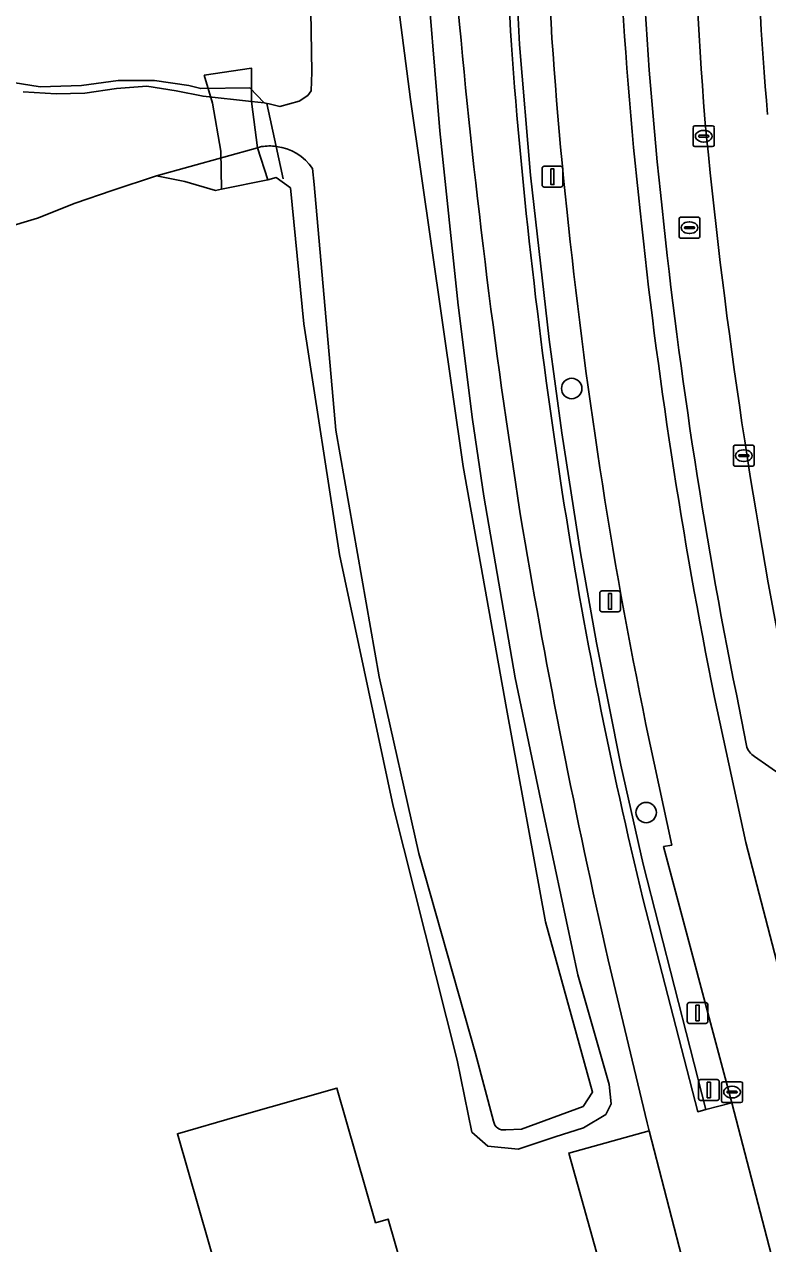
# Model space of a CAD drawing. Extents: x 161772 to 163126, y 383092 to 383917.
# Drawn here: x 161922.6 to 161958.3, y 383449.1 to 383507.7 of the extents above; entities that cross this region are included whole.
import ezdxf

# ---------------------------------------------------------------- set-up
doc = ezdxf.new("R2010")
doc.units = 0
for name, color, linetype in [('IMGEO_Berm_open', 7, 'Continuous'), ('IMGEO_Boom', 7, 'Continuous'), ('IMGEO_Dek', 7, 'Continuous'), ('IMGEO_Erf', 7, 'Continuous'), ('IMGEO_Fietspad_gesloten', 7, 'Continuous'), ('IMGEO_Groenvoorziening', 7, 'Continuous'), ('IMGEO_Haag', 7, 'Continuous'), ('IMGEO_Kolk', 7, 'Continuous'), ('IMGEO_Lichtmast', 7, 'Continuous'), ('IMGEO_Oever', 7, 'Continuous'), ('IMGEO_Pand', 7, 'Continuous'), ('IMGEO_Parkeervlak_open', 7, 'Continuous'), ('IMGEO_Rijbaan_lokaal_gesloten', 7, 'Continuous'), ('IMGEO_Rioolput', 7, 'Continuous'), ('IMGEO_Stuw', 7, 'Continuous'), ('IMGEO_Verkeersbordpaal', 7, 'Continuous'), ('IMGEO_Voetpad_gesloten', 7, 'Continuous'), ('IMGEO_Voetpad_open', 7, 'Continuous'), ('IMGEO_Walbescherming', 7, 'Continuous'), ('IMGEO_Waterloop', 7, 'Continuous')]:
    doc.layers.add(name, color=color, linetype=linetype)

msp = doc.modelspace()

# ---------------------------------------------------------------- linework, layer by layer
at = {"layer": 'IMGEO_Berm_open'}
for points in [[(161955.736, 383475.357), (161957.242, 383468.386), (161959.662, 383459.021)], [(161957.27, 383473.053), (161956.784, 383475.509)], [(161959.714, 383471.088), (161957.658, 383472.521)]]:
    msp.add_lwpolyline(points, dxfattribs=at)
for centre, radius, start, end in [((162139.441, 383519.55), 188.433, 178.89906, 186.3382), ((162144.931, 383520.017), 192.876, 179.05837, 186.06909), ((162203.8, 383525.209), 251.966, 185.82765, 191.37605), ((162199.394, 383524.587), 248.582, 185.96636, 191.42251), ((161958.067, 383473.227), 0.816, 192.29582, 239.91247)]:
    msp.add_arc(centre, radius, start, end, dxfattribs=at)
at = {"layer": 'IMGEO_Boom'}
for centre in [(161948.876, 383490.205), (161952.452, 383469.828)]:
    msp.add_circle(centre, 0.489, dxfattribs=at)
at = {"layer": 'IMGEO_Dek'}
msp.add_lwpolyline([(161931.231, 383505.257), (161931.63, 383503.922), (161932.028, 383501.604), (161932.062, 383499.783), (161934.292, 383500.24), (161933.787, 383501.772), (161933.504, 383503.999), (161933.503, 383505.597)], close=True, dxfattribs=at)
at = {"layer": 'IMGEO_Erf'}
for points in [[(161921.237, 383505.039), (161923.35, 383504.7), (161925.344, 383504.76), (161927.098, 383504.999), (161928.853, 383504.999), (161930.488, 383504.76), (161931.066, 383504.621), (161933.415, 383504.654), (161934.115, 383503.934), (161934.242, 383503.905), (161934.354, 383503.879), (161934.859, 383503.761), (161935.789, 383504.02), (161936.206, 383504.283), (161936.368, 383504.509), (161936.395, 383505.398), (161935.703, 383548.483)], [(161941.82, 383511.344), (161942.547, 383502.593), (161943.43, 383494.214), (161944.118, 383488.713), (161944.658, 383485.032), (161946.155, 383476.296), (161947.545, 383469.712), (161949.178, 383462.026), (161950.677, 383456.756), (161950.771, 383455.831), (161950.513, 383455.316), (161949.442, 383454.684), (161948.078, 383454.239), (161946.305, 383453.654), (161944.844, 383453.798), (161944.08, 383454.471), (161943.37, 383457.932), (161940.305, 383470.142), (161937.729, 383482.229), (161936.021, 383493.306), (161935.383, 383499.844), (161934.694, 383500.339), (161934.292, 383500.24), (161932.062, 383499.783), (161931.77, 383499.724), (161930.302, 383500.156), (161928.939, 383500.432), (161926.817, 383499.715), (161925.037, 383499.108), (161923.221, 383498.391), (161911.185, 383494.765)], [(161955.259, 383445.271), (161954.993, 383445.237), (161951.289, 383444.345), (161948.732, 383453.465), (161952.601, 383454.538), (161952.504, 383454.913), (161950.628, 383462.756)]]:
    msp.add_lwpolyline(points, dxfattribs=at)
msp.add_lwpolyline([(161929.944, 383454.394), (161932.808, 383455.215), (161937.604, 383456.589), (161939.459, 383450.118), (161940.072, 383450.294), (161942.388, 383442.216), (161941.798, 383442.046), (161943.643, 383435.61), (161938.837, 383434.232), (161935.961, 383433.408)], close=True, dxfattribs=at)
for centre, radius, start, end in [((162175.622, 383530.29), 233.224, 180.11186, 185.55795), ((162305.729, 383540.66), 363.73, 185.19882, 189.05238), ((162323.63, 383547.448), 382.496, 189.63453, 192.79236)]:
    msp.add_arc(centre, radius, start, end, dxfattribs=at)
at = {"layer": 'IMGEO_Fietspad_gesloten'}
for points in [[(161959.662, 383459.021), (161957.242, 383468.386), (161955.736, 383475.357)], [(161952.442, 383474.059), (161953.677, 383468.263), (161953.29, 383468.191), (161956.569, 383455.884), (161959.186, 383445.78), (161968.079, 383411.396), (161969.508, 383405.824), (161971.921, 383396.62)]]:
    msp.add_lwpolyline(points, dxfattribs=at)
for centre, radius, start, end in [((162139.441, 383519.55), 188.433, 178.89906, 186.3382), ((162145.525, 383520.033), 198.022, 179.21188, 186.15022), ((162196.028, 383524.116), 248.676, 185.83874, 191.61254), ((162199.394, 383524.587), 248.582, 185.96636, 191.42251)]:
    msp.add_arc(centre, radius, start, end, dxfattribs=at)
at = {"layer": 'IMGEO_Groenvoorziening'}
for points in [[(161952.31, 383465.637), (161954.925, 383455.453), (161955.312, 383455.554), (161952.311, 383467.345), (161951.236, 383472.113), (161950.07, 383477.977), (161949.296, 383482.301), (161948.409, 383488.069), (161947.799, 383492.559), (161946.904, 383500.464), (161946.378, 383506.728), (161946.244, 383509.317), (161945.946, 383519.776), (161945.946, 383525.342), (161946.191, 383546.671), (161945.791, 383546.677), (161945.604, 383528.895)], [(161947.521, 383522.757), (161947.754, 383546.646), (161946.191, 383546.671), (161945.946, 383525.342), (161945.946, 383519.776), (161946.244, 383509.317), (161946.378, 383506.728), (161946.904, 383500.464), (161947.799, 383492.559), (161948.409, 383488.069), (161949.296, 383482.301), (161950.07, 383477.977), (161951.236, 383472.113), (161952.311, 383467.345), (161955.312, 383455.554), (161956.569, 383455.884), (161953.29, 383468.191), (161953.677, 383468.263), (161952.442, 383474.059)]]:
    msp.add_lwpolyline(points, dxfattribs=at)
for centre, radius, start, end in [((162238.178, 383522.738), 292.639, 178.79449, 183.14152), ((162145.525, 383520.033), 198.022, 179.21188, 186.15022), ((162218.586, 383526.867), 273.352, 184.23079, 188.76444), ((162196.028, 383524.116), 248.676, 185.83874, 191.61254), ((162180.585, 383521.096), 234.915, 188.7855, 193.65535)]:
    msp.add_arc(centre, radius, start, end, dxfattribs=at)
at = {"layer": 'IMGEO_Haag'}
msp.add_lwpolyline([(161952.31, 383465.637), (161954.925, 383455.453), (161955.312, 383455.554), (161952.311, 383467.345), (161951.236, 383472.113), (161950.07, 383477.977), (161949.296, 383482.301), (161948.409, 383488.069), (161947.799, 383492.559), (161946.904, 383500.464), (161946.378, 383506.728), (161946.244, 383509.317), (161945.946, 383519.776), (161945.946, 383525.342), (161946.191, 383546.671), (161945.791, 383546.677), (161945.604, 383528.895)], dxfattribs=at)
for centre, radius, start, end in [((162238.178, 383522.738), 292.639, 178.79449, 183.14152), ((162218.586, 383526.867), 273.352, 184.23079, 188.76444), ((162180.585, 383521.096), 234.915, 188.7855, 193.65535)]:
    msp.add_arc(centre, radius, start, end, dxfattribs=at)
at = {"layer": 'IMGEO_Kolk'}
for p, q in [((161954.714, 383501.903), (161954.714, 383502.755)), ((161954.789, 383502.829), (161955.641, 383502.829)), ((161955.202, 383502.609), (161955.227, 383502.609)), ((161955.715, 383502.755), (161955.715, 383501.903)), ((161954.973, 383502.323), (161954.973, 383502.335)), ((161955.411, 383502.286), (161955.013, 383502.286)), ((161955.016, 383502.372), (161955.414, 383502.372)), ((161955.225, 383502.049), (161955.2, 383502.049)), ((161955.457, 383502.335), (161955.457, 383502.323)), ((161955.641, 383501.829), (161954.789, 383501.829)), ((161956.639, 383486.551), (161956.639, 383487.403)), ((161956.714, 383487.477), (161957.566, 383487.477)), ((161957.64, 383487.403), (161957.64, 383486.551)), ((161956.898, 383486.971), (161956.898, 383486.983)), ((161957.336, 383486.934), (161956.938, 383486.934)), ((161956.941, 383487.02), (161957.339, 383487.02)), ((161957.127, 383487.257), (161957.152, 383487.257)), ((161957.382, 383486.983), (161957.382, 383486.971)), ((161957.566, 383486.477), (161956.714, 383486.477)), ((161957.15, 383486.697), (161957.125, 383486.697)), ((161956.149, 383456.895), (161957.001, 383456.895)), ((161956.074, 383455.969), (161956.074, 383456.821)), ((161956.333, 383456.389), (161956.333, 383456.401)), ((161956.771, 383456.352), (161956.373, 383456.352)), ((161956.376, 383456.438), (161956.774, 383456.438)), ((161956.562, 383456.675), (161956.587, 383456.675)), ((161956.817, 383456.401), (161956.817, 383456.389)), ((161957.075, 383456.821), (161957.075, 383455.969)), ((161957.001, 383455.895), (161956.149, 383455.895)), ((161956.585, 383456.115), (161956.56, 383456.115))]:
    msp.add_line(p, q, dxfattribs=at)
for points in [[(161954.714, 383501.903), (161954.714, 383502.755)], [(161954.789, 383502.829), (161955.641, 383502.829)], [(161955.715, 383502.755), (161955.715, 383501.903)], [(161955.641, 383501.829), (161954.789, 383501.829)], [(161956.639, 383486.551), (161956.639, 383487.403)], [(161956.714, 383487.477), (161957.566, 383487.477)], [(161957.64, 383487.403), (161957.64, 383486.551)], [(161957.566, 383486.477), (161956.714, 383486.477)], [(161956.149, 383456.895), (161957.001, 383456.895)], [(161956.074, 383455.969), (161956.074, 383456.821)], [(161957.075, 383456.821), (161957.075, 383455.969)], [(161957.001, 383455.895), (161956.149, 383455.895)]]:
    msp.add_lwpolyline(points, dxfattribs=at)
for centre, radius, start, end in [((161954.791, 383502.753), 0.0765, 91.55205, 178.44795), ((161954.791, 383502.753), 0.0765, 91.55205, 178.44795), ((161955.639, 383502.753), 0.0765, 1.55205, 88.44795), ((161955.639, 383502.753), 0.0765, 1.55205, 88.44795), ((161955.013, 383502.332), 0.0403, 85.87752, 175.75265), ((161955.01, 383502.322), 0.0366, 178.93798, 274.71019), ((161955.414, 383502.329), 0.043, 264.86636, 352.45326), ((161955.418, 383502.334), 0.0386, 1.73085, 96.63898), ((161954.791, 383501.905), 0.0765, 181.55205, 268.44795), ((161954.791, 383501.905), 0.0765, 181.55205, 268.44795), ((161955.639, 383501.905), 0.0765, 271.55205, 358.44795), ((161955.639, 383501.905), 0.0765, 271.55205, 358.44795), ((161956.716, 383487.401), 0.0765, 91.55205, 178.44795), ((161956.716, 383487.401), 0.0765, 91.55205, 178.44795), ((161957.564, 383487.401), 0.0765, 1.55205, 88.44795), ((161957.564, 383487.401), 0.0765, 1.55205, 88.44795), ((161956.938, 383486.98), 0.0403, 85.87752, 175.75265), ((161956.935, 383486.97), 0.0366, 178.93798, 274.71019), ((161957.339, 383486.977), 0.043, 264.86636, 352.45326), ((161957.343, 383486.982), 0.0386, 1.73085, 96.63898), ((161956.716, 383486.553), 0.0765, 181.55205, 268.44795), ((161956.716, 383486.553), 0.0765, 181.55205, 268.44795), ((161957.564, 383486.553), 0.0765, 271.55205, 358.44795), ((161957.564, 383486.553), 0.0765, 271.55205, 358.44795), ((161956.151, 383456.819), 0.0765, 91.55205, 178.44795), ((161956.151, 383456.819), 0.0765, 91.55205, 178.44795), ((161956.999, 383456.819), 0.0765, 1.55205, 88.44795), ((161956.999, 383456.819), 0.0765, 1.55205, 88.44795), ((161956.373, 383456.398), 0.0403, 85.87752, 175.75265), ((161956.37, 383456.388), 0.0366, 178.93798, 274.71019), ((161956.774, 383456.395), 0.043, 264.86636, 352.45326), ((161956.778, 383456.4), 0.0386, 1.73085, 96.63898), ((161956.151, 383455.971), 0.0765, 181.55205, 268.44795), ((161956.151, 383455.971), 0.0765, 181.55205, 268.44795), ((161956.999, 383455.971), 0.0765, 271.55205, 358.44795), ((161956.999, 383455.971), 0.0765, 271.55205, 358.44795)]:
    msp.add_arc(centre, radius, start, end, dxfattribs=at)
for centre, major_axis, ratio, start_param, end_param in [((161955.201, 383502.329), (-0.387, 0.002), 0.722429, 4.712389, 7.853982), ((161955.226, 383502.329), (-0.39, 0.002), 0.717154, 1.570796, 4.712389), ((161957.126, 383486.977), (-0.387, 0.002), 0.722429, 4.712389, 7.853982), ((161957.151, 383486.977), (-0.39, 0.002), 0.717154, 1.570796, 4.712389), ((161956.561, 383456.395), (-0.387, 0.002), 0.722429, 4.712389, 7.853982), ((161956.586, 383456.395), (-0.39, 0.002), 0.717154, 1.570796, 4.712389)]:
    msp.add_ellipse(centre, major_axis=major_axis, ratio=ratio, start_param=start_param, end_param=end_param, dxfattribs=at)
at = {"layer": 'IMGEO_Lichtmast'}
for p, q in [((161947.556, 383500.881), (161948.346, 383500.881)), ((161948.346, 383500.881), (161947.556, 383500.881)), ((161947.456, 383499.981), (161947.456, 383500.781)), ((161947.456, 383500.781), (161947.456, 383499.981)), ((161948.446, 383500.781), (161948.446, 383499.981)), ((161948.446, 383499.981), (161948.446, 383500.781)), ((161948.346, 383499.881), (161947.556, 383499.881)), ((161947.556, 383499.881), (161948.346, 383499.881)), ((161950.225, 383479.576), (161950.225, 383480.376)), ((161950.225, 383480.376), (161950.225, 383479.576)), ((161950.325, 383480.476), (161951.115, 383480.476)), ((161951.115, 383480.476), (161950.325, 383480.476)), ((161951.215, 383480.376), (161951.215, 383479.576)), ((161951.215, 383479.576), (161951.215, 383480.376)), ((161951.115, 383479.476), (161950.325, 383479.476)), ((161950.325, 383479.476), (161951.115, 383479.476)), ((161954.424, 383459.799), (161954.424, 383460.599)), ((161954.424, 383460.599), (161954.424, 383459.799)), ((161954.524, 383460.699), (161955.314, 383460.699)), ((161955.314, 383460.699), (161954.524, 383460.699)), ((161955.414, 383460.599), (161955.414, 383459.799)), ((161955.414, 383459.799), (161955.414, 383460.599)), ((161955.314, 383459.699), (161954.524, 383459.699)), ((161954.524, 383459.699), (161955.314, 383459.699))]:
    msp.add_line(p, q, dxfattribs=at)
for points in [[(161947.876, 383500.756), (161948.026, 383500.756), (161948.026, 383500.006), (161947.876, 383500.006), (161947.876, 383500.756)], [(161950.645, 383480.351), (161950.795, 383480.351), (161950.795, 383479.601), (161950.645, 383479.601), (161950.645, 383480.351)], [(161954.844, 383460.574), (161954.994, 383460.574), (161954.994, 383459.824), (161954.844, 383459.824), (161954.844, 383460.574)]]:
    msp.add_lwpolyline(points, dxfattribs=at)
for centre, start, end in [((161947.556, 383500.781), 90, 180), ((161947.556, 383500.781), 90, 180), ((161948.346, 383500.781), 0, 90), ((161948.346, 383500.781), 360, 90), ((161947.556, 383499.981), 180, 270), ((161947.556, 383499.981), 180, 270), ((161948.346, 383499.981), 270, 0), ((161948.346, 383499.981), 270, 0), ((161950.325, 383480.376), 90, 180), ((161950.325, 383480.376), 90, 180), ((161951.115, 383480.376), 0, 90), ((161951.115, 383480.376), 360, 90), ((161950.325, 383479.576), 180, 270), ((161950.325, 383479.576), 180, 270), ((161951.115, 383479.576), 270, 0), ((161951.115, 383479.576), 270, 0), ((161954.524, 383460.599), 90, 180), ((161954.524, 383460.599), 90, 180), ((161955.314, 383460.599), 0, 90), ((161955.314, 383460.599), 360, 90), ((161954.524, 383459.799), 180, 270), ((161954.524, 383459.799), 180, 270), ((161955.314, 383459.799), 270, 0), ((161955.314, 383459.799), 270, 0)]:
    msp.add_arc(centre, 0.1, start, end, dxfattribs=at)
at = {"layer": 'IMGEO_Oever'}
for points in [[(161940.297, 383548.164), (161940.197, 383518.161), (161940.619, 383508.044), (161941.134, 383504.086), (161943.663, 383486.452), (161945.749, 383474.834), (161947.621, 383464.578), (161949.881, 383456.393), (161949.424, 383455.702), (161946.464, 383454.608), (161945.714, 383454.585)], [(161949.442, 383454.684), (161950.513, 383455.316), (161950.771, 383455.831), (161950.677, 383456.756), (161949.178, 383462.026), (161947.545, 383469.712), (161946.155, 383476.296), (161944.658, 383485.032), (161944.118, 383488.713), (161943.43, 383494.214), (161942.547, 383502.593), (161941.82, 383511.344), (161941.266, 383519.14), (161941.036, 383526.041), (161941.058, 383536.754), (161941.272, 383543.971), (161941.105, 383546.503)], [(161922.533, 383504.461), (161924.128, 383504.361), (161925.503, 383504.401), (161927.019, 383504.621), (161928.474, 383504.74), (161929.883, 383504.509), (161931.174, 383504.246), (161933.504, 383503.999), (161934.115, 383503.934), (161933.415, 383504.654), (161931.066, 383504.621), (161930.488, 383504.76), (161928.853, 383504.999), (161927.098, 383504.999), (161925.344, 383504.76), (161923.35, 383504.7), (161921.237, 383505.039)], [(161933.988, 383501.828), (161933.787, 383501.772), (161928.939, 383500.432), (161930.302, 383500.156), (161931.77, 383499.724), (161932.062, 383499.783), (161934.292, 383500.24), (161934.694, 383500.339), (161935.383, 383499.844), (161936.021, 383493.306), (161937.729, 383482.229), (161940.305, 383470.142), (161943.37, 383457.932), (161944.08, 383454.471), (161944.844, 383453.798), (161946.305, 383453.654), (161948.078, 383454.239), (161949.442, 383454.684)], [(161945.129, 383455.001), (161944.26, 383458.255), (161941.531, 383467.859), (161939.627, 383476.344), (161937.558, 383488.198), (161936.504, 383500), (161936.434, 383500.782)]]:
    msp.add_lwpolyline(points, dxfattribs=at)
for centre, radius, start, end in [((161934.381, 383499.376), 2.484, 82.84104, 99.11481), ((161934.379, 383499.361), 2.499, 34.66342, 82.82113), ((161945.609, 383455.057), 0.483, 186.64938, 282.51651)]:
    msp.add_arc(centre, radius, start, end, dxfattribs=at)
at = {"layer": 'IMGEO_Pand'}
msp.add_lwpolyline([(161938.837, 383434.232), (161943.643, 383435.61), (161941.798, 383442.046), (161942.388, 383442.216), (161940.072, 383450.294), (161939.459, 383450.118), (161937.604, 383456.589), (161932.808, 383455.215), (161929.944, 383454.394), (161935.961, 383433.408)], close=True, dxfattribs=at)
at = {"layer": 'IMGEO_Parkeervlak_open'}
for points in [[(161956.784, 383475.509), (161957.27, 383473.053)], [(161957.658, 383472.521), (161959.714, 383471.088)]]:
    msp.add_lwpolyline(points, dxfattribs=at)
for centre, radius, start, end in [((162204.861, 383522.156), 250.314, 178.42461, 184.35465), ((162144.931, 383520.017), 192.876, 179.05837, 186.06909), ((162224.613, 383528.606), 270.543, 185.39905, 191.26394), ((162203.8, 383525.209), 251.966, 185.82765, 191.37605), ((161958.067, 383473.227), 0.816, 192.29582, 239.91247)]:
    msp.add_arc(centre, radius, start, end, dxfattribs=at)
at = {"layer": 'IMGEO_Rijbaan_lokaal_gesloten'}
for centre, radius, start, end in [((162204.861, 383522.156), 250.314, 178.42461, 184.35465), ((162165.736, 383520.949), 208.198, 178.87138, 184.84325), ((162224.613, 383528.606), 270.543, 185.39905, 191.26394)]:
    msp.add_arc(centre, radius, start, end, dxfattribs=at)
at = {"layer": 'IMGEO_Rioolput'}
for p, q in [((161954.031, 383497.506), (161954.031, 383498.358)), ((161954.106, 383498.432), (161954.958, 383498.432)), ((161954.29, 383497.926), (161954.29, 383497.938)), ((161954.728, 383497.889), (161954.33, 383497.889)), ((161954.333, 383497.975), (161954.731, 383497.975)), ((161954.519, 383498.212), (161954.544, 383498.212)), ((161954.774, 383497.938), (161954.774, 383497.926)), ((161955.032, 383498.358), (161955.032, 383497.506)), ((161954.958, 383497.432), (161954.106, 383497.432)), ((161954.542, 383497.652), (161954.517, 383497.652))]:
    msp.add_line(p, q, dxfattribs=at)
for points in [[(161954.031, 383497.506), (161954.031, 383498.358)], [(161954.106, 383498.432), (161954.958, 383498.432)], [(161955.032, 383498.358), (161955.032, 383497.506)], [(161954.958, 383497.432), (161954.106, 383497.432)]]:
    msp.add_lwpolyline(points, dxfattribs=at)
for centre, radius, start, end in [((161954.108, 383498.356), 0.0765, 91.55205, 178.44795), ((161954.108, 383498.356), 0.0765, 91.55205, 178.44795), ((161954.33, 383497.935), 0.0403, 85.87752, 175.75265), ((161954.327, 383497.925), 0.0366, 178.93798, 274.71019), ((161954.731, 383497.932), 0.043, 264.86636, 352.45326), ((161954.735, 383497.937), 0.0386, 1.73085, 96.63898), ((161954.956, 383498.356), 0.0765, 1.55205, 88.44795), ((161954.956, 383498.356), 0.0765, 1.55205, 88.44795), ((161954.108, 383497.508), 0.0765, 181.55205, 268.44795), ((161954.108, 383497.508), 0.0765, 181.55205, 268.44795), ((161954.956, 383497.508), 0.0765, 271.55205, 358.44795), ((161954.956, 383497.508), 0.0765, 271.55205, 358.44795)]:
    msp.add_arc(centre, radius, start, end, dxfattribs=at)
for centre, major_axis, ratio, start_param, end_param in [((161954.518, 383497.932), (-0.387, 0.002), 0.722429, 4.712389, 7.853982), ((161954.543, 383497.932), (-0.39, 0.002), 0.717154, 1.570796, 4.712389)]:
    msp.add_ellipse(centre, major_axis=major_axis, ratio=ratio, start_param=start_param, end_param=end_param, dxfattribs=at)
at = {"layer": 'IMGEO_Stuw'}
msp.add_lwpolyline([(161934.242, 383503.905), (161934.691, 383501.84), (161935.03, 383500.282)], dxfattribs=at)
at = {"layer": 'IMGEO_Verkeersbordpaal'}
for p, q in [((161954.968, 383456.097), (161954.968, 383456.897)), ((161954.968, 383456.897), (161954.968, 383456.097)), ((161955.068, 383456.997), (161955.858, 383456.997)), ((161955.858, 383456.997), (161955.068, 383456.997)), ((161955.958, 383456.897), (161955.958, 383456.097)), ((161955.958, 383456.097), (161955.958, 383456.897)), ((161955.858, 383455.997), (161955.068, 383455.997)), ((161955.068, 383455.997), (161955.858, 383455.997))]:
    msp.add_line(p, q, dxfattribs=at)
msp.add_lwpolyline([(161955.388, 383456.872), (161955.538, 383456.872), (161955.538, 383456.122), (161955.388, 383456.122), (161955.388, 383456.872)], dxfattribs=at)
for centre, start, end in [((161955.068, 383456.897), 90, 180), ((161955.068, 383456.897), 90, 180), ((161955.858, 383456.897), 0, 90), ((161955.858, 383456.897), 360, 90), ((161955.068, 383456.097), 180, 270), ((161955.068, 383456.097), 180, 270), ((161955.858, 383456.097), 270, 0), ((161955.858, 383456.097), 270, 0)]:
    msp.add_arc(centre, 0.1, start, end, dxfattribs=at)
at = {"layer": 'IMGEO_Voetpad_gesloten'}
msp.add_lwpolyline([(161931.231, 383505.257), (161931.63, 383503.922), (161932.028, 383501.604), (161932.062, 383499.783), (161934.292, 383500.24), (161933.787, 383501.772), (161933.504, 383503.999), (161933.503, 383505.597)], close=True, dxfattribs=at)
for points in [[(161969.94, 383396.311), (161967.591, 383405.339), (161967.979, 383405.437), (161969.508, 383405.824), (161968.079, 383411.396), (161966.55, 383410.99), (161966.164, 383410.887), (161957.28, 383445.3), (161957.668, 383445.398), (161959.186, 383445.78), (161956.569, 383455.884), (161955.312, 383455.554), (161954.925, 383455.453), (161952.31, 383465.637)], [(161950.628, 383462.756), (161952.504, 383454.913), (161952.601, 383454.538), (161954.993, 383445.237), (161955.259, 383445.271), (161964.267, 383410.402), (161968.312, 383393.79)]]:
    msp.add_lwpolyline(points, dxfattribs=at)
for centre, radius, start, end in [((162175.622, 383530.29), 233.224, 180.11186, 185.55795), ((162238.178, 383522.738), 292.639, 178.79449, 183.14152), ((162305.729, 383540.66), 363.73, 185.19882, 189.05238), ((162218.586, 383526.867), 273.352, 184.23079, 188.76444), ((162180.585, 383521.096), 234.915, 188.7855, 193.65535), ((162323.63, 383547.448), 382.496, 189.63453, 192.79236)]:
    msp.add_arc(centre, radius, start, end, dxfattribs=at)
at = {"layer": 'IMGEO_Voetpad_open'}
msp.add_lwpolyline([(161952.601, 383454.538), (161948.732, 383453.465), (161951.289, 383444.345), (161954.993, 383445.237)], close=True, dxfattribs=at)
msp.add_arc((162165.736, 383520.949), 208.198, 178.87138, 184.84325, dxfattribs=at)
at = {"layer": 'IMGEO_Walbescherming'}
msp.add_lwpolyline([(161940.297, 383548.164), (161940.197, 383518.161), (161940.619, 383508.044), (161941.134, 383504.086), (161943.663, 383486.452), (161945.749, 383474.834), (161947.621, 383464.578), (161949.881, 383456.393)], dxfattribs=at)
at = {"layer": 'IMGEO_Waterloop'}
for points in [[(161930.016, 383578.652), (161932.874, 383569.609), (161934.947, 383560.913), (161935.736, 383553.797), (161936.285, 383553.754), (161936.297, 383553.433), (161936.308, 383553.114), (161936.253, 383549.111), (161936.249, 383548.799), (161936.233, 383548.517), (161935.703, 383548.483), (161936.395, 383505.398), (161936.368, 383504.509), (161936.206, 383504.283), (161935.789, 383504.02), (161934.859, 383503.761), (161934.354, 383503.879), (161934.242, 383503.905), (161934.691, 383501.84)], [(161945.714, 383454.585), (161946.464, 383454.608), (161949.424, 383455.702), (161949.881, 383456.393), (161947.621, 383464.578), (161945.749, 383474.834), (161943.663, 383486.452), (161941.134, 383504.086), (161940.619, 383508.044), (161940.197, 383518.161), (161940.297, 383548.164), (161940.334, 383548.614), (161940.702, 383553.69), (161940.791, 383554.058), (161940.693, 383561.649), (161940.295, 383567.926)], [(161934.691, 383501.84), (161934.242, 383503.905), (161934.115, 383503.934), (161933.504, 383503.999), (161931.174, 383504.246), (161929.883, 383504.509), (161928.474, 383504.74), (161927.019, 383504.621), (161925.503, 383504.401), (161924.128, 383504.361), (161922.533, 383504.461)], [(161923.221, 383498.391), (161925.037, 383499.108), (161926.817, 383499.715), (161928.939, 383500.432), (161933.787, 383501.772), (161933.988, 383501.828)], [(161936.434, 383500.782), (161936.504, 383500), (161937.558, 383488.198), (161939.627, 383476.344), (161941.531, 383467.859), (161944.26, 383458.255), (161945.129, 383455.001)], [(161911.185, 383494.765), (161923.221, 383498.391)]]:
    msp.add_lwpolyline(points, dxfattribs=at)
for centre, radius, start, end in [((161934.381, 383499.376), 2.484, 82.84104, 99.11481), ((161934.379, 383499.361), 2.499, 34.66342, 82.82113), ((161945.609, 383455.057), 0.483, 186.64938, 282.51651)]:
    msp.add_arc(centre, radius, start, end, dxfattribs=at)

doc.saveas('drawing.dxf')
